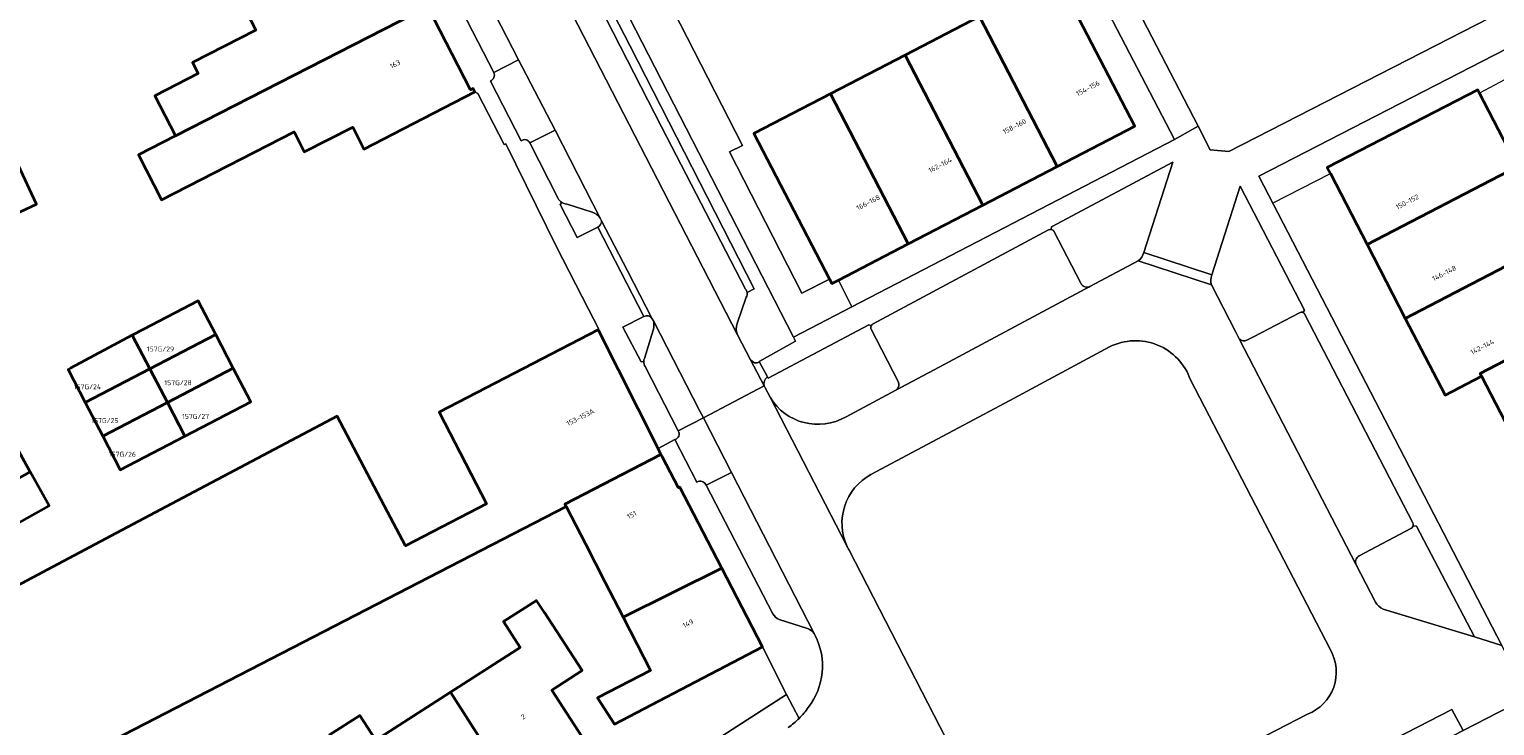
# Model space of a CAD drawing. Header units: metres. Extents: x 197700 to 204338, y 317132 to 325229.
# Tile 303 of 656: x 200407 to 200513, y 319489 to 319540. Entities that reach past the tile are written whole.
import ezdxf
from ezdxf.enums import TextEntityAlignment as Align

# ---------------------------------------------------------------- set-up
doc = ezdxf.new("R2010")
doc.units = ezdxf.units.M
for name, color, linetype, lineweight in [('B-WE-GR-BEPLANTING_CULTUUR_BODEMBEDEKKER-GV', 90, 'Continuous', 18), ('B-WE-IE-TERREINAFSCHEIDING_KUNSTMATIG_HEKWERK-G', 20, 'IE-TERREINAFSCHEIDING-KUNSTMATIG', 18), ('B-WE-OG-BEBOUWING-GV', 7, 'Continuous', 35), ('B-WE-OG-BEBOUWING-T18', 10, 'Continuous', 18), ('B-WE-OG-TERREIN_CULTUURSCHEIDING-GV', 7, 'Continuous', 18), ('B-WE-OG-TERREIN_ERF-GV', 7, 'Continuous', 18), ('B-WE-VH-VERHARDING_BETONSTRAATSTEEN-GV', 252, 'Continuous', 18), ('B-WE-VH-VERHARDING_STRAATBAKSTEEN-GV', 252, 'Continuous', 18), ('B-WE-VH-VERHARDING_TEGEL-GV', 252, 'Continuous', 18)]:
    doc.layers.add(name, color=color, linetype=linetype, lineweight=lineweight)
doc.styles.add('NLCS-ISO-M200-T18', font='NLCS-ISO.ttf', dxfattribs={"height": 0.36})
doc.linetypes.add('IE-TERREINAFSCHEIDING-KUNSTMATIG', pattern='A,4,[82,NLCS.SHX,S=0.75,R=90,X=0,Y=0],4,-2', length=10)

msp = doc.modelspace()

# ---------------------------------------------------------------- linework, layer by layer
at = {"layer": 'B-WE-GR-BEPLANTING_CULTUUR_BODEMBEDEKKER-GV'}
for points in [[(200459.498, 319515.774), (200459.457, 319515.843), (200462.105, 319517.292), (200461.945, 319517.603), (200440.954, 319558.456), (200437.775, 319556.856), (200439.136, 319554.16), (200439.312, 319553.848), (200439.326, 319553.821)], [(200442.421, 319552.275), (200442.998, 319552.517), (200450.1, 319538.699), (200459.109, 319521.095), (200458.589, 319520.826)], [(200487.297, 319523.722), (200489.396, 319530.255), (200480.625, 319525.568), (200480.607, 319525.381)], [(200498.82, 319519.373), (200498.929, 319519.55), (200494.281, 319528.503), (200492.235, 319522.095)], [(200445.175, 319527.341), (200445.067, 319527.179), (200446.303, 319524.794), (200447.794, 319525.553)], [(200447.379, 319526.629), (200445.581, 319527.203), (200445.418, 319527.247)], [(200448.063, 319526.017), (200447.969, 319526.198)], [(200480.806, 319525.26), (200482.75, 319521.499)], [(200483.41, 319521.253), (200486.892, 319523.103)], [(200492.205, 319521.374), (200493.938, 319518.011), (200494.215, 319517.476)], [(200458.537, 319520.476), (200457.884, 319518.583)], [(200451.133, 319519.095), (200449.609, 319518.325), (200450.919, 319515.808), (200451.12, 319515.834)], [(200494.802, 319517.393), (200495.234, 319517.618), (200498.562, 319519.36)], [(200451.163, 319516.046), (200451.803, 319518.103)], [(200451.837, 319518.723), (200451.731, 319518.928)], [(200467.571, 319518.415), (200467.394, 319518.491), (200460.11, 319514.634), (200460.061, 319514.721)], [(200469.525, 319514.387), (200467.576, 319518.171)], [(200457.889, 319517.769), (200458.847, 319515.964)], [(200459.822, 319514.065), (200459.892, 319513.929), (200460.254, 319513.252)], [(200465.756, 319511.841), (200469.357, 319513.752)], [(200506.64, 319503.747), (200502.893, 319501.776)], [(200504.631, 319497.923), (200511.229, 319495.906), (200507.036, 319503.919), (200506.791, 319503.947)], [(200502.675, 319501.133), (200504.073, 319498.433)]]:
    msp.add_lwpolyline(points, dxfattribs=at)
for points in [[(200445.418, 319527.247, -0.0983723), (200445.175, 319527.341)], [(200447.969, 319526.198, 0.1872587), (200447.379, 319526.629)], [(200447.794, 319525.553, 0.2842511), (200448.063, 319526.017)], [(200480.607, 319525.381, -0.1870512), (200480.806, 319525.26)], [(200486.892, 319523.103, 0.2065815), (200487.297, 319523.722)], [(200482.75, 319521.499, 0.4330361), (200483.41, 319521.253)], [(200492.235, 319522.095, 0.2052042), (200492.205, 319521.374)], [(200458.589, 319520.826, -0.1710499), (200458.537, 319520.476)], [(200451.731, 319518.928, 0.3931383), (200451.133, 319519.095)], [(200498.562, 319519.36, -0.2366174), (200498.82, 319519.373)], [(200451.803, 319518.103, 0.1130952), (200451.837, 319518.723)], [(200457.884, 319518.583, 0.2002535), (200457.889, 319517.769)], [(200467.576, 319518.171, -0.2172927), (200467.571, 319518.415)], [(200494.215, 319517.476, 0.3664111), (200494.802, 319517.393)], [(200451.12, 319515.834, -0.0806963), (200451.163, 319516.046)], [(200458.847, 319515.964, 0.3718888), (200459.498, 319515.774)], [(200460.061, 319514.721, 0.2703214), (200459.822, 319514.065)], [(200469.357, 319513.752, 0.3910928), (200469.525, 319514.387)], [(200460.254, 319513.252, 0.4113771), (200465.756, 319511.841)], [(200506.791, 319503.947, -0.2027056), (200506.64, 319503.747)], [(200502.893, 319501.776, 0.3954423), (200502.675, 319501.133)], [(200504.073, 319498.433, 0.1685356), (200504.631, 319497.923)]]:
    msp.add_lwpolyline(points, format="xyb", dxfattribs=at)
at = {"layer": 'B-WE-IE-TERREINAFSCHEIDING_KUNSTMATIG_HEKWERK-G'}
for points in [[(200519.551, 319539.49), (200511.602, 319535.245)], [(200496.63, 319527.297), (200500.808, 319529.428)]]:
    msp.add_lwpolyline(points, dxfattribs=at)
at = {"layer": 'B-WE-OG-BEBOUWING-GV'}
for points in [[(200432.65, 319547.474), (200421.965, 319541.898), (200423.041, 319539.799), (200418.46, 319537.452), (200418.864, 319536.663), (200415.735, 319535.059), (200417.23, 319532.145), (200435.483, 319541.479), (200435.679, 319541.58), (200434.644, 319543.594)], [(200481.043, 319529.937), (200486.651, 319532.851), (200481.032, 319543.692), (200475.426, 319540.787)], [(200434.459, 319533.054), (200438.9, 319535.35), (200438.78, 319535.577), (200438.586, 319535.474), (200435.483, 319541.479), (200417.23, 319532.145), (200414.548, 319530.771), (200416.214, 319527.521), (200425.806, 319532.436), (200426.546, 319530.991), (200430.054, 319532.789), (200430.869, 319531.198)], [(200481.043, 319529.937), (200475.426, 319540.787), (200470.03, 319537.99), (200475.649, 319527.135)], [(200470.255, 319524.332), (200475.649, 319527.135), (200470.03, 319537.99), (200464.633, 319535.193)], [(200464.568, 319521.781), (200464.733, 319521.463), (200465.112, 319521.66), (200465.209, 319521.711), (200470.255, 319524.332), (200464.633, 319535.193), (200459.093, 319532.321), (200464.561, 319521.794)], [(200500.808, 319529.428), (200503.466, 319524.293), (200514.36, 319529.938), (200511.602, 319535.245), (200511.479, 319535.483), (200500.578, 319529.872)], [(200400.095, 319527.375), (200401.418, 319524.539), (200407.164, 319527.219), (200405.841, 319530.055)], [(200517.134, 319524.599), (200514.36, 319529.938), (200503.466, 319524.293), (200506.232, 319518.948)], [(200506.232, 319518.948), (200509.108, 319513.392), (200511.748, 319514.775), (200511.644, 319514.975), (200519.909, 319519.258), (200519.842, 319519.387), (200517.134, 319524.599)], [(200420.145, 319517.785), (200418.879, 319520.224), (200414.89, 319518.153), (200414.101, 319517.733), (200415.367, 319515.305)], [(200519.909, 319519.258), (200511.644, 319514.975), (200511.748, 319514.775), (200514.451, 319509.565), (200525.371, 319515.223), (200522.494, 319520.773), (200519.842, 319519.387)], [(200394.944, 319494.101), (200390.125, 319491.422), (200390.488, 319490.779), (200391.07, 319491.107), (200396.694, 319480.197), (200445.492, 319505.35), (200445.413, 319505.504), (200452.363, 319509.104), (200452.149, 319509.53), (200447.845, 319518.091), (200447.828, 319518.125), (200436.303, 319512.166), (200438.6, 319507.725), (200439.737, 319505.527), (200433.871, 319502.503), (200432.575, 319504.956), (200428.916, 319511.887), (200417.353, 319505.756), (200412.936, 319503.413), (200403.01, 319498.148), (200403.427, 319497.34), (200395.434, 319493.22)], [(200410.693, 319512.879), (200415.367, 319515.305), (200414.101, 319517.733), (200409.623, 319515.353), (200409.454, 319515.266)], [(200416.638, 319512.867), (200421.412, 319515.345), (200420.145, 319517.785), (200415.367, 319515.305)], [(200416.638, 319512.867), (200415.367, 319515.305), (200410.693, 319512.879), (200411.96, 319510.439)], [(200421.412, 319515.345), (200416.638, 319512.867), (200417.909, 319510.429), (200422.678, 319512.905)], [(200411.96, 319510.439), (200413.227, 319507.999), (200417.909, 319510.429), (200416.638, 319512.867)], [(200405.349, 319510.305), (200400.553, 319507.638), (200401.917, 319505.183), (200406.714, 319507.85)], [(200452.363, 319509.104), (200445.413, 319505.504), (200445.492, 319505.35), (200446.888, 319502.641), (200448.306, 319499.89), (200449.626, 319497.329), (200456.755, 319500.883), (200453.719, 319506.737), (200453.621, 319506.686), (200452.461, 319508.91)], [(200403.282, 319502.728), (200408.079, 319505.395), (200406.714, 319507.85), (200401.917, 319505.183)], [(200449.626, 319497.329), (200451.612, 319493.476), (200447.769, 319491.495), (200448.993, 319489.597), (200459.701, 319495.205), (200456.755, 319500.883)], [(200441.626, 319484.89), (200446.899, 319488.288), (200444.461, 319492.06), (200446.653, 319493.477), (200443.94, 319497.676), (200443.352, 319498.547), (200440.976, 319497.018), (200442.174, 319495.156), (200437.122, 319491.905)], [(200431.765, 319483.96), (200433.538, 319485.103), (200436.008, 319481.27), (200441.626, 319484.89), (200437.122, 319491.905), (200431.733, 319488.438), (200430.577, 319490.236), (200428.376, 319488.82), (200428.896, 319488.059), (200431.605, 319483.857)]]:
    msp.add_lwpolyline(points, close=True, dxfattribs=at)
at = {"layer": 'B-WE-OG-TERREIN_CULTUURSCHEIDING-GV'}
msp.add_lwpolyline([(200476.129, 319561.978), (200491.236, 319532.848), (200492.116, 319531.151), (200493.459, 319531.023), (200517.344, 319543.267), (200493.894, 319583.111), (200479.067, 319575.203), (200481.155, 319571.072), (200476.631, 319568.751), (200479.321, 319563.624)], close=True, dxfattribs=at)
for points in [[(200484.819, 319516.884), (200477.615, 319513.012), (200467.558, 319507.648)], [(200500.814, 319494.97), (200490.678, 319514.502)], [(200465.974, 319502.192), (200476.045, 319482.635)], [(200481.659, 319481.297), (200499.157, 319490.332)]]:
    msp.add_lwpolyline(points, dxfattribs=at)
for points in [[(200490.678, 319514.502, 0.4549745), (200484.819, 319516.884)], [(200467.558, 319507.648, 0.3993882), (200465.84, 319502.451)], [(200465.84, 319502.451, 0.0171276), (200465.974, 319502.192)], [(200499.157, 319490.332, 0.4574622), (200500.814, 319494.97)]]:
    msp.add_lwpolyline(points, format="xyb", dxfattribs=at)
at = {"layer": 'B-WE-OG-TERREIN_ERF-GV'}
for points in [[(200481.032, 319543.692), (200486.651, 319532.851), (200481.043, 319529.937), (200475.649, 319527.135), (200470.255, 319524.332), (200465.209, 319521.711), (200466.185, 319519.781), (200489.516, 319531.893), (200477.936, 319554.131)], [(200403.01, 319498.148), (200412.936, 319503.413), (200417.353, 319505.756), (200428.916, 319511.887), (200432.575, 319504.956), (200433.871, 319502.503), (200439.737, 319505.527), (200438.6, 319507.725), (200436.303, 319512.166), (200447.828, 319518.125), (200447.839, 319518.209), (200447.118, 319519.614), (200444.811, 319524.135), (200441.134, 319531.585), (200441.01, 319531.534), (200439.102, 319535.211), (200438.9, 319535.35), (200434.459, 319533.054), (200430.869, 319531.198), (200430.054, 319532.789), (200426.546, 319530.991), (200425.806, 319532.436), (200416.214, 319527.521), (200414.548, 319530.771), (200417.23, 319532.145), (200415.735, 319535.059), (200418.864, 319536.663), (200418.46, 319537.452), (200423.041, 319539.799), (200421.965, 319541.898)], [(200453.252, 319541.237), (200458.274, 319531.446), (200457.325, 319530.996), (200462.556, 319520.765), (200464.561, 319521.794), (200459.093, 319532.321), (200464.633, 319535.193), (200470.03, 319537.99), (200475.426, 319540.787)], [(200518.615, 319541.045), (200495.626, 319529.234), (200513.222, 319495.296)], [(200514.451, 319509.565), (200511.748, 319514.775), (200509.108, 319513.392), (200506.232, 319518.948), (200503.466, 319524.293), (200500.808, 319529.428), (200500.578, 319529.872), (200511.479, 319535.483), (200511.602, 319535.245), (200514.36, 319529.938)], [(200405.841, 319530.055), (200407.164, 319527.219), (200401.418, 319524.539)], [(200405.349, 319510.305), (200406.714, 319507.85), (200408.079, 319505.395), (200403.282, 319502.728)], [(200403.921, 319468.493), (200407.901, 319471.096), (200413.012, 319474.441), (200418.124, 319477.786), (200423.235, 319481.13), (200424.088, 319481.688), (200428.347, 319484.475), (200429.376, 319482.891), (200432.099, 319478.697), (200433.89, 319479.948), (200436.665, 319475.734), (200438.71, 319477.075), (200449.574, 319484.114), (200461.444, 319491.756), (200459.701, 319495.205), (200448.993, 319489.597), (200447.769, 319491.495), (200451.612, 319493.476), (200449.626, 319497.329), (200448.306, 319499.89), (200446.888, 319502.641), (200445.492, 319505.35), (200396.694, 319480.197)]]:
    msp.add_lwpolyline(points, dxfattribs=at)
for points in [[(200414.89, 319518.153), (200418.879, 319520.224), (200420.145, 319517.785), (200421.412, 319515.345), (200422.678, 319512.905), (200417.909, 319510.429), (200413.227, 319507.999), (200411.96, 319510.439), (200410.693, 319512.879), (200409.454, 319515.266), (200409.623, 319515.353), (200414.101, 319517.733)], [(200443.94, 319497.676), (200446.653, 319493.477), (200444.461, 319492.06), (200446.899, 319488.288), (200441.626, 319484.89), (200436.008, 319481.27), (200433.538, 319485.103), (200431.765, 319483.96), (200431.605, 319483.857), (200428.896, 319488.059), (200428.376, 319488.82), (200430.577, 319490.236), (200431.733, 319488.438), (200437.122, 319491.905), (200442.174, 319495.156), (200440.976, 319497.018), (200443.352, 319498.547)], [(200495.397, 319475.945), (200500.781, 319478.724), (200506.165, 319481.503), (200511.55, 319484.283), (200516.88, 319487.034), (200514.731, 319491.227), (200514.678, 319491.33), (200510.429, 319489.149), (200487.881, 319477.48), (200489.987, 319473.405), (200489.743, 319473.251), (200489.853, 319473.085), (200490.013, 319473.167)]]:
    msp.add_lwpolyline(points, close=True, dxfattribs=at)
at = {"layer": 'B-WE-VH-VERHARDING_BETONSTRAATSTEEN-GV'}
for points in [[(200433.593, 319554.131), (200442.054, 319537.646), (200444.698, 319532.575), (200447.969, 319526.198), (200448.063, 319526.017), (200449.945, 319522.387), (200451.731, 319518.928), (200451.837, 319518.723), (200455.16, 319512.287), (200455.43, 319511.762), (200459.822, 319514.065), (200458.847, 319515.964), (200457.889, 319517.769), (200439.326, 319553.821)], [(200458.589, 319520.826), (200459.109, 319521.095), (200450.1, 319538.699), (200442.998, 319552.517), (200442.421, 319552.275), (200442.427, 319552.259), (200452.408, 319532.81), (200458.477, 319521.064)], [(200442.869, 319531.647), (200444.698, 319532.575), (200442.054, 319537.646), (200440.259, 319536.732)], [(200440.022, 319536.12), (200442.252, 319531.806)], [(200447.794, 319525.553), (200451.133, 319519.095)], [(200451.731, 319518.928), (200449.945, 319522.387), (200448.063, 319526.017)], [(200465.84, 319502.451), (200460.254, 319513.252), (200459.892, 319513.929), (200459.822, 319514.065), (200455.43, 319511.762), (200457.465, 319507.806), (200463.46, 319496.154), (200463.529, 319496.02)], [(200455.642, 319506.878), (200457.465, 319507.806), (200455.43, 319511.762), (200453.614, 319510.823)], [(200453.376, 319510.179), (200454.962, 319507.116)], [(200507.074, 319421.89), (200506.063, 319424.083), (200498.66, 319438.709), (200498.478, 319439.062), (200496.097, 319443.684), (200495.467, 319444.907), (200494.342, 319447.108), (200494.3, 319447.227), (200493.764, 319448.254), (200491.48, 319452.63), (200483.929, 319467.298), (200483.903, 319467.349), (200481.777, 319471.462), (200481.476, 319472.044), (200476.045, 319482.635), (200465.974, 319502.192)]]:
    msp.add_lwpolyline(points, dxfattribs=at)
for points in [[(200440.259, 319536.732, -0.4337659), (200440.022, 319536.12)], [(200442.252, 319531.806, -0.462524), (200442.869, 319531.647)], [(200448.063, 319526.017, -0.2842511), (200447.794, 319525.553)], [(200458.477, 319521.064, -0.12586), (200458.589, 319520.826)], [(200451.133, 319519.095, -0.3931383), (200451.731, 319518.928)], [(200453.614, 319510.823, -0.4820924), (200453.376, 319510.179)], [(200454.962, 319507.116, -0.4468755), (200455.642, 319506.878)], [(200465.974, 319502.192, -0.0171276), (200465.84, 319502.451)], [(200463.529, 319496.02, -0.2869121), (200463.024, 319490.802)], [(200463.024, 319490.802, -0.0419823), (200462.357, 319490.016)], [(200462.357, 319490.016, -0.0415872), (200461.578, 319489.36)]]:
    msp.add_lwpolyline(points, format="xyb", dxfattribs=at)
at = {"layer": 'B-WE-VH-VERHARDING_STRAATBAKSTEEN-GV'}
msp.add_lwpolyline([(200431.772, 319553.215), (200440.259, 319536.732), (200442.054, 319537.646), (200433.593, 319554.131)], close=True, dxfattribs=at)
for points in [[(200439.326, 319553.821), (200457.889, 319517.769)], [(200458.477, 319521.064), (200452.408, 319532.81), (200442.427, 319552.259), (200442.421, 319552.275)], [(200447.969, 319526.198), (200444.698, 319532.575), (200442.869, 319531.647)], [(200442.869, 319531.647), (200444.928, 319527.617)], [(200445.418, 319527.247), (200445.581, 319527.203), (200447.379, 319526.629)], [(200480.42, 319525.355), (200467.68, 319518.545)], [(200482.75, 319521.499), (200480.806, 319525.26)], [(200469.357, 319513.752), (200472.507, 319515.423), (200483.41, 319521.253)], [(200457.884, 319518.583), (200458.537, 319520.476)], [(200498.562, 319519.36), (200495.234, 319517.618), (200494.802, 319517.393)], [(200506.771, 319504.159), (200498.958, 319519.236)], [(200451.803, 319518.103), (200451.163, 319516.046)], [(200451.212, 319515.462), (200453.614, 319510.823), (200455.43, 319511.762), (200455.16, 319512.287), (200451.837, 319518.723)], [(200467.576, 319518.171), (200469.525, 319514.387)], [(200494.215, 319517.476), (200502.675, 319501.133)], [(200458.847, 319515.964), (200459.822, 319514.065)], [(200460.061, 319514.721), (200459.498, 319515.774)], [(200463.46, 319496.154), (200457.465, 319507.806), (200455.642, 319506.878), (200460.459, 319497.592)], [(200502.893, 319501.776), (200506.64, 319503.747)], [(200460.912, 319497.179), (200462.97, 319496.516)]]:
    msp.add_lwpolyline(points, dxfattribs=at)
for points in [[(200444.928, 319527.617, 0.1432817), (200445.175, 319527.341)], [(200445.175, 319527.341, 0.0983723), (200445.418, 319527.247)], [(200447.379, 319526.629, -0.1872587), (200447.969, 319526.198)], [(200480.607, 319525.381, 0.1490844), (200480.42, 319525.355)], [(200480.806, 319525.26, 0.1870512), (200480.607, 319525.381)], [(200483.41, 319521.253, -0.4330361), (200482.75, 319521.499)], [(200458.589, 319520.826, 0.12586), (200458.477, 319521.064)], [(200458.537, 319520.476, 0.1710499), (200458.589, 319520.826)], [(200498.82, 319519.373, 0.2366174), (200498.562, 319519.36)], [(200498.958, 319519.236, 0.1781942), (200498.82, 319519.373)], [(200451.837, 319518.723, -0.1130952), (200451.803, 319518.103)], [(200457.889, 319517.769, -0.2002535), (200457.884, 319518.583)], [(200467.571, 319518.415, 0.2172927), (200467.576, 319518.171)], [(200467.68, 319518.545, 0.1464161), (200467.571, 319518.415)], [(200494.802, 319517.393, -0.3664111), (200494.215, 319517.476)], [(200451.163, 319516.046, 0.0806963), (200451.12, 319515.834)], [(200451.12, 319515.834, 0.1405002), (200451.212, 319515.462)], [(200459.498, 319515.774, -0.3718888), (200458.847, 319515.964)], [(200459.822, 319514.065, -0.2703214), (200460.061, 319514.721)], [(200469.525, 319514.387, -0.3910928), (200469.357, 319513.752)], [(200506.791, 319503.947, 0.1700789), (200506.771, 319504.159)], [(200506.64, 319503.747, 0.2027056), (200506.791, 319503.947)], [(200502.675, 319501.133, -0.3954423), (200502.893, 319501.776)], [(200460.459, 319497.592, 0.161638), (200460.912, 319497.179)], [(200462.97, 319496.516, -0.131313), (200463.46, 319496.154)]]:
    msp.add_lwpolyline(points, format="xyb", dxfattribs=at)
at = {"layer": 'B-WE-VH-VERHARDING_TEGEL-GV'}
for points in [[(200466.006, 319575.744), (200466.441, 319574.912), (200468.189, 319571.55), (200469.937, 319568.187), (200471.437, 319565.328), (200473.194, 319561.969), (200474.952, 319558.61), (200476.588, 319555.446), (200452.702, 319543.051), (200451.404, 319542.432), (200453.252, 319541.237), (200456.015, 319542.698), (200459.793, 319544.656), (200463.571, 319546.615), (200466.643, 319548.207), (200470.425, 319550.168), (200474.207, 319552.129), (200477.936, 319554.131), (200489.516, 319531.893), (200491.236, 319532.848), (200476.129, 319561.978), (200474.238, 319561.002), (200466.722, 319575.515), (200466.259, 319576.357)], [(200437.775, 319556.856), (200440.954, 319558.456), (200461.945, 319517.603), (200466.185, 319519.781), (200465.209, 319521.711), (200465.112, 319521.66), (200464.733, 319521.463), (200464.568, 319521.781), (200464.561, 319521.794), (200462.556, 319520.765), (200457.325, 319530.996), (200458.274, 319531.446), (200453.252, 319541.237), (200451.404, 319542.432), (200450.011, 319545.185), (200440.458, 319563.641), (200440.317, 319563.913), (200440.008, 319563.76), (200439.83, 319563.666)], [(200518.615, 319541.045), (200520.323, 319541.921), (200544.339, 319556.267), (200542.777, 319558.848), (200518.742, 319544.519), (200517.344, 319543.267), (200493.459, 319531.023), (200492.116, 319531.151), (200491.236, 319532.848), (200489.516, 319531.893), (200466.185, 319519.781), (200461.945, 319517.603), (200462.105, 319517.292), (200459.457, 319515.843), (200459.498, 319515.774), (200460.061, 319514.721), (200460.11, 319514.634), (200467.394, 319518.491), (200467.571, 319518.415)], [(200440.259, 319536.732), (200431.772, 319553.215)], [(200435.483, 319541.479), (200438.586, 319535.474), (200438.78, 319535.577), (200438.9, 319535.35), (200439.102, 319535.211), (200441.01, 319531.534), (200441.134, 319531.585), (200444.811, 319524.135), (200447.118, 319519.614), (200447.839, 319518.209), (200447.828, 319518.125), (200447.845, 319518.091), (200452.149, 319509.53), (200453.376, 319510.179)], [(200506.791, 319503.947), (200507.036, 319503.919), (200511.229, 319495.906), (200511.229, 319495.905), (200513.222, 319495.296), (200495.626, 319529.234), (200518.615, 319541.045)], [(200442.252, 319531.806), (200440.022, 319536.12)], [(200444.928, 319527.617), (200442.869, 319531.647)], [(200480.607, 319525.381), (200480.625, 319525.568), (200489.396, 319530.255), (200487.297, 319523.722), (200492.235, 319522.095), (200494.281, 319528.503), (200498.929, 319519.55), (200498.82, 319519.373)], [(200451.12, 319515.834), (200450.919, 319515.808), (200449.609, 319518.325), (200451.133, 319519.095), (200447.794, 319525.553), (200446.303, 319524.794), (200445.067, 319527.179), (200445.175, 319527.341)], [(200467.68, 319518.545), (200480.42, 319525.355)], [(200492.235, 319522.095), (200487.297, 319523.722)], [(200504.073, 319498.433), (200502.675, 319501.133), (200494.215, 319517.476), (200493.938, 319518.011), (200492.205, 319521.374), (200486.892, 319523.103), (200483.41, 319521.253), (200472.507, 319515.423), (200469.357, 319513.752), (200465.756, 319511.841)], [(200486.892, 319523.103), (200492.205, 319521.374)], [(200498.958, 319519.236), (200506.771, 319504.159)], [(200467.558, 319507.648), (200477.615, 319513.012), (200484.819, 319516.884)], [(200453.614, 319510.823), (200451.212, 319515.462)], [(200490.678, 319514.502), (200500.814, 319494.97)], [(200460.254, 319513.252), (200465.84, 319502.451)], [(200454.962, 319507.116), (200453.376, 319510.179), (200452.149, 319509.53), (200452.363, 319509.104)], [(200452.363, 319509.104), (200452.461, 319508.91), (200453.621, 319506.686), (200453.719, 319506.737), (200456.755, 319500.883), (200459.701, 319495.205), (200461.444, 319491.756), (200462.357, 319490.016)], [(200460.459, 319497.592), (200455.642, 319506.878)], [(200484.109, 319477.549), (200484.144, 319477.565), (200509.608, 319490.665), (200510.429, 319489.149), (200514.678, 319491.33), (200514.731, 319491.227), (200515.186, 319491.46), (200514.058, 319493.663), (200513.222, 319495.296), (200511.229, 319495.905), (200511.229, 319495.906), (200504.631, 319497.923)], [(200462.97, 319496.516), (200460.912, 319497.179)], [(200463.529, 319496.02), (200463.46, 319496.154)], [(200462.357, 319490.016), (200461.444, 319491.756), (200449.574, 319484.114), (200438.71, 319477.075), (200436.665, 319475.734), (200433.89, 319479.948), (200432.099, 319478.697), (200433.598, 319476.371), (200426.201, 319471.62), (200420.587, 319467.951), (200405.685, 319458.242), (200400.515, 319454.878), (200392.577, 319449.866), (200388.959, 319450.732), (200387.823, 319452.161), (200385.852, 319450.768), (200388.368, 319446.806)], [(200499.157, 319490.332), (200481.659, 319481.297)], [(200495.653, 319455.374), (200495.847, 319455.345), (200498.316, 319450.583), (200500.95, 319451.915), (200495.901, 319461.645), (200495.581, 319462.25), (200495.497, 319462.207), (200495.283, 319462.619), (200489.853, 319473.085), (200489.743, 319473.251), (200489.987, 319473.405), (200487.881, 319477.48), (200510.429, 319489.149), (200509.608, 319490.665), (200484.144, 319477.565), (200484.109, 319477.549)]]:
    msp.add_lwpolyline(points, dxfattribs=at)
for points in [[(200440.022, 319536.12, 0.4337659), (200440.259, 319536.732)], [(200442.869, 319531.647, 0.462524), (200442.252, 319531.806)], [(200445.175, 319527.341, -0.1432817), (200444.928, 319527.617)], [(200480.42, 319525.355, -0.1490844), (200480.607, 319525.381)], [(200487.297, 319523.722, -0.2065815), (200486.892, 319523.103)], [(200492.205, 319521.374, -0.2052042), (200492.235, 319522.095)], [(200498.82, 319519.373, -0.1781942), (200498.958, 319519.236)], [(200467.571, 319518.415, -0.1464161), (200467.68, 319518.545)], [(200484.819, 319516.884, -0.4549745), (200490.678, 319514.502)], [(200451.212, 319515.462, -0.1405002), (200451.12, 319515.834)], [(200465.756, 319511.841, -0.4113771), (200460.254, 319513.252)], [(200453.376, 319510.179, 0.4820924), (200453.614, 319510.823)], [(200465.84, 319502.451, -0.3993882), (200467.558, 319507.648)], [(200455.642, 319506.878, 0.4468755), (200454.962, 319507.116)], [(200506.771, 319504.159, -0.1700789), (200506.791, 319503.947)], [(200504.631, 319497.923, -0.1685356), (200504.073, 319498.433)], [(200460.912, 319497.179, -0.161638), (200460.459, 319497.592)], [(200463.46, 319496.154, 0.131313), (200462.97, 319496.516)], [(200463.024, 319490.802, 0.2869121), (200463.529, 319496.02)], [(200500.814, 319494.97, -0.4574622), (200499.157, 319490.332)], [(200462.357, 319490.016, 0.0419823), (200463.024, 319490.802)], [(200461.578, 319489.36, 0.0415872), (200462.357, 319490.016)]]:
    msp.add_lwpolyline(points, format="xyb", dxfattribs=at)

# ---------------------------------------------------------------- texts
at = {"layer": 'B-WE-OG-BEBOUWING-T18', "style": 'NLCS-ISO-M200-T18'}
for s, rotation, p in [('163', 27.3, (200433.12, 319537.338)), ('154-156', 27.4, (200483.255, 319535.594)), ('158-160', 27.4, (200477.943, 319532.834)), ('162-164', 27.4, (200472.565, 319530.04)), ('166-168', 27.4, (200467.357, 319527.334)), ('150-152', 27.3, (200506.373, 319527.378)), ('146-148', 27.3, (200509.044, 319522.217)), ('142-144', 27.3, (200511.802, 319516.888)), ('153-153A', 26.7, (200446.53, 319511.801)), ('151', 27.4, (200450.25, 319504.737)), ('149', 27.4, (200454.321, 319496.888)), ('2', 32.8, (200442.391, 319490.142))]:
    msp.add_text(s, height=0.36, rotation=rotation, dxfattribs=at).set_placement(p, align=Align.MIDDLE)
for s, p in [('157G/29', (200416.142, 319516.737)), ('157G/24', (200410.849, 319514.003)), ('157G/28', (200417.413, 319514.3)), ('157G/25', (200412.115, 319511.563)), ('157G/27', (200418.684, 319511.862)), ('157G/26', (200413.382, 319509.123))]:
    msp.add_text(s, height=0.36, dxfattribs=at).set_placement(p, align=Align.MIDDLE)

doc.saveas('drawing.dxf')
